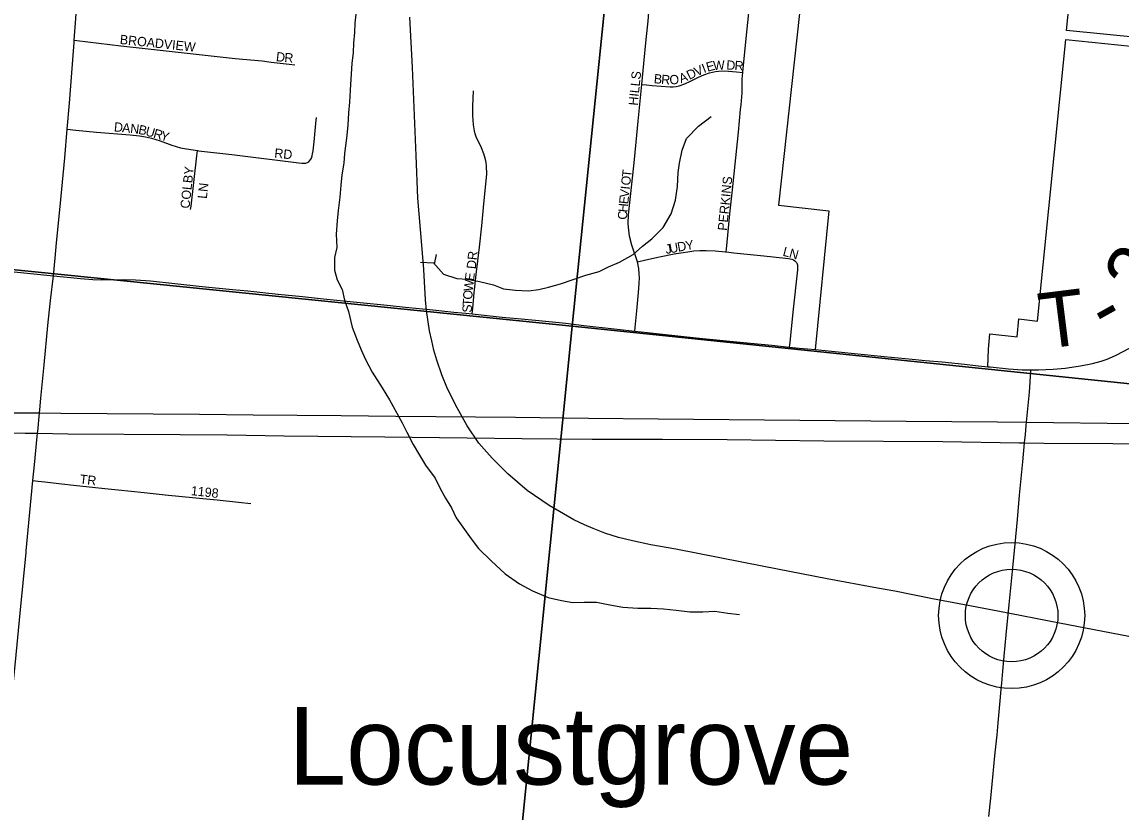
# Model space of a CAD drawing. Extents: x -209 to 4852, y 0 to 905.
# Drawn here: x 155.54 to 177.93, y 219.1 to 235.21 of the extents above; entities that cross this region are included whole.
import ezdxf

# ---------------------------------------------------------------- set-up
doc = ezdxf.new("R2010")
doc.units = 0
for name, color, linetype in [('GM_X_County_Road', 7, 'Continuous'), ('GM_X_County_ROW', 7, 'Continuous'), ('GM_X_County_Subdivision', 7, 'Continuous'), ('GM_X_Interstate_Location', 7, 'Continuous'), ('GM_X_Minor_River', 7, 'Continuous'), ('GM_X_Rail_Line_Text', 7, 'Continuous'), ('GM_X_Township_Road', 7, 'Continuous'), ('GM_X_Township_Subdivision_Text', 7, 'Continuous'), ('GM_X_Township_Text', 7, 'Continuous'), ('GM_X_Unincorporated_Location', 7, 'Continuous'), ('GM_X_US_Location', 7, 'Continuous'), ('GM_X_US_Route', 7, 'Continuous')]:
    doc.layers.add(name, color=color, linetype=linetype)

msp = doc.modelspace()

# ---------------------------------------------------------------- linework, layer by layer
at = {"layer": 'GM_X_County_Road'}
for points in [[(162.351, 235.497), (162.319, 235.186), (162.31, 234.996), (162.293, 234.777), (162.284, 234.587), (162.26, 234.367), (162.235, 234.049), (162.225, 233.822), (162.208, 233.579), (162.192, 233.359), (162.175, 233.109), (162.15, 232.844), (162.11, 232.533), (162.093, 232.336), (162.053, 232.094), (162.037, 231.882), (162.012, 231.639), (161.98, 231.367), (161.956, 231.154), (161.938, 230.882), (161.952, 230.616), (161.905, 230.412), (161.903, 230.154), (161.962, 229.956), (162.059, 229.758), (162.11, 229.538), (162.191, 229.31), (162.265, 228.991), (162.369, 228.725), (162.45, 228.527), (162.54, 228.329), (162.674, 228.071), (162.876, 227.751), (163.025, 227.507), (163.137, 227.309), (163.287, 227.035), (163.376, 226.845), (163.51, 226.593), (163.637, 226.38), (163.757, 226.174), (163.959, 225.908), (164.056, 225.702), (164.168, 225.504), (164.287, 225.306), (164.384, 225.101), (164.557, 224.864), (164.691, 224.674), (164.841, 224.476), (165.096, 224.223), (165.382, 223.956), (165.676, 223.757), (165.939, 223.611), (166.256, 223.479), (166.528, 223.417), (166.762, 223.377), (166.989, 223.383), (167.246, 223.381), (167.518, 223.326), (167.783, 223.279), (168.085, 223.261), (168.35, 223.259), (168.607, 223.242), (168.864, 223.218), (169.144, 223.185), (169.409, 223.183), (169.658, 223.197), (169.923, 223.157), (170.157, 223.132)], [(163.659, 230.315), (163.924, 230.298), (164.126, 230.069), (164.398, 229.984), (164.61, 229.967), (164.859, 229.92), (165.146, 229.849), (165.35, 229.772), (165.592, 229.74), (165.856, 229.731), (166.068, 229.759), (166.266, 229.803), (166.508, 229.87), (167.024, 230.048), (167.297, 230.122), (167.487, 230.219), (167.714, 230.316), (167.988, 230.473), (168.178, 230.639), (168.369, 230.789), (168.605, 231.022), (168.766, 231.302), (168.851, 231.581), (168.891, 231.854), (168.908, 232.142), (168.933, 232.332), (168.987, 232.597), (169.08, 232.838), (169.324, 233.087), (169.583, 233.282)], [(163.944, 230.276), (163.986, 230.472)]]:
    msp.add_lwpolyline(points, dxfattribs=at)
at = {"layer": 'GM_X_County_ROW'}
for points in [[(156.6, 234.838), (156.74, 236.715), (156.801, 237.583), (156.837, 238.048)], [(156.458, 233.027), (156.502, 233.554), (156.597, 234.794), (156.6, 234.838)], [(156.18, 230.033), (156.211, 230.398), (156.239, 230.708), (156.316, 231.45), (156.409, 232.44), (156.458, 233.027)], [(145.44, 231.305), (145.512, 231.298), (145.73, 231.277), (147.219, 231.135), (148.583, 231), (149.015, 230.951), (149.26, 230.913), (149.501, 230.86), (150.104, 230.704), (150.349, 230.649), (150.535, 230.618), (150.846, 230.58), (152.272, 230.436), (153.388, 230.324), (154.317, 230.229), (155.309, 230.125), (156.18, 230.033)], [(176.093, 228.116), (176.251, 228.117), (176.548, 228.13), (176.796, 228.155), (177.104, 228.203), (177.348, 228.251), (177.53, 228.298), (177.648, 228.339), (177.821, 228.412), (177.988, 228.496), (178.15, 228.59), (178.305, 228.696), (178.452, 228.813), (178.545, 228.897), (178.631, 228.988), (178.709, 229.087), (178.845, 229.296), (179.139, 229.771), (179.371, 230.138), (179.714, 230.654), (179.916, 230.94)], [(155.9, 227.3), (155.924, 227.544), (155.987, 228.224), (156.063, 229.026), (156.121, 229.531), (156.18, 230.033)], [(156.18, 230.033), (156.731, 229.979), (156.98, 229.96), (157.167, 229.955), (157.603, 229.96), (157.851, 229.956), (158.159, 229.933), (158.654, 229.88), (159.211, 229.821), (159.829, 229.759), (160.138, 229.727), (160.447, 229.695), (160.756, 229.662), (161.251, 229.613), (161.683, 229.567), (162.426, 229.492), (162.981, 229.438), (163.349, 229.397), (163.906, 229.341), (164.338, 229.298), (164.584, 229.272), (164.712, 229.259)], [(164.712, 229.259), (165.324, 229.195), (165.632, 229.165), (166.002, 229.129), (166.618, 229.067), (166.987, 229.023), (167.604, 228.953), (168.023, 228.906)], [(168.023, 228.906), (168.283, 228.877), (168.53, 228.852), (169.272, 228.774), (169.827, 228.716), (170.384, 228.662), (170.817, 228.619), (171.172, 228.583)], [(171.172, 228.583), (171.372, 228.562), (171.546, 228.546), (171.697, 228.533), (172.568, 228.446), (173.103, 228.391), (173.673, 228.333), (173.942, 228.309), (174.288, 228.282), (174.741, 228.235), (174.968, 228.21), (175.217, 228.182), (175.264, 228.177), (175.639, 228.142), (175.915, 228.12), (175.972, 228.117), (176.093, 228.116)], [(176, 226.982), (176.007, 227.053), (176.067, 227.664), (176.081, 227.865), (176.093, 228.116)], [(155.848, 226.761), (155.854, 226.826), (155.858, 226.864), (155.894, 227.239), (155.9, 227.3)], [(175.241, 219.011), (175.276, 219.383), (175.317, 219.815), (175.362, 220.246), (175.406, 220.676), (175.428, 220.923), (175.462, 221.294), (175.489, 221.603), (175.501, 221.727), (175.523, 221.974), (175.551, 222.283), (175.593, 222.716), (175.654, 223.335), (175.719, 224.016), (175.774, 224.573), (175.819, 225.068), (175.865, 225.562), (175.929, 226.241), (175.966, 226.628), (175.982, 226.798), (176, 226.982)], [(155.758, 225.863), (155.791, 226.184), (155.848, 226.761)], [(155.623, 224.429), (155.726, 225.504), (155.758, 225.863)], [(154.786, 215.827), (154.805, 216.05), (154.873, 216.73), (154.961, 217.657), (155.037, 218.461), (155.095, 219.016), (155.143, 219.511), (155.259, 220.747), (155.407, 222.167), (155.502, 223.157), (155.559, 223.775), (155.62, 224.392), (155.623, 224.429)]]:
    msp.add_lwpolyline(points, dxfattribs=at)
at = {"layer": 'GM_X_County_Subdivision'}
msp.add_line((175.703, 223.108), (175.703, 223.108), dxfattribs=at)
at = {"layer": 'GM_X_Minor_River'}
for points in [[(147.511, 251.706), (168.839, 249.556), (166.746, 229.007), (145.448, 231.165)], [(168.839, 249.556), (187.727, 247.423), (185.611, 227.061), (166.746, 229.007)], [(145.448, 231.165), (166.746, 229.007), (164.717, 208.745), (143.519, 211.007)], [(166.746, 229.007), (185.611, 227.061), (183.426, 206.912), (164.717, 208.745)]]:
    msp.add_lwpolyline(points, close=True, dxfattribs=at)
at = {"layer": 'GM_X_Rail_Line_Text'}
for points in [[(140.121, 227.878), (144.65, 227.641), (147.135, 227.513), (148.375, 227.447), (149.734, 227.377), (150.669, 227.335), (151.727, 227.292), (153.28, 227.26), (155.135, 227.245), (155.894, 227.239), (156.327, 227.235), (159.157, 227.214), (160.251, 227.203), (162.038, 227.19), (163.154, 227.176), (165.593, 227.151), (167.078, 227.13), (168.502, 227.12), (173.553, 227.075), (175.412, 227.061), (176.007, 227.053), (178.196, 227.026)], [(154.419, 226.848), (155.599, 226.83), (155.854, 226.826), (156.469, 226.816), (158.762, 226.798), (159.715, 226.79), (160.879, 226.773), (162.929, 226.752), (165.724, 226.72), (167.152, 226.706), (168.591, 226.706), (169.904, 226.698), (171.873, 226.674), (174.3, 226.654), (175.858, 226.63)], [(175.858, 226.63), (175.966, 226.628), (176.358, 226.622), (177.763, 226.618), (178.86, 226.602), (181.458, 226.582), (182.943, 226.57), (185.554, 226.538), (188.709, 226.502), (190.509, 226.472), (191.503, 226.468), (192.248, 226.478), (192.869, 226.5), (193.426, 226.531), (193.921, 226.573), (194.415, 226.626), (194.907, 226.692), (195.342, 226.761)]]:
    msp.add_lwpolyline(points, dxfattribs=at)
at = {"layer": 'GM_X_Township_Subdivision_Text'}
for radius in [1.488, 0.943]:
    msp.add_circle((175.703, 223.108), radius, dxfattribs=at)
at = {"layer": 'GM_X_Township_Text'}
for points in [[(170.224, 234.183), (170.229, 234.263), (170.317, 235.069), (170.42, 236.117), (170.535, 237.164), (170.602, 237.781), (170.606, 237.842), (170.61, 237.905), (170.607, 237.938), (170.604, 237.955), (170.599, 237.971)], [(168.164, 233.936), (168.206, 234.367), (168.255, 234.858), (168.294, 235.23), (168.313, 235.414), (168.365, 235.907), (168.391, 236.154), (168.418, 236.401), (168.457, 236.762)], [(156.6, 234.838), (156.653, 234.832), (157.554, 234.728), (158.045, 234.669), (158.535, 234.616), (159.147, 234.55), (159.88, 234.469), (160.431, 234.417), (160.612, 234.393), (160.978, 234.35), (161.1, 234.339)], [(168.164, 233.936), (168.26, 233.927), (168.381, 233.916), (168.748, 233.888), (168.809, 233.889), (168.87, 233.896), (168.929, 233.91), (169.045, 233.952), (169.156, 234.002), (169.321, 234.085), (169.433, 234.135), (169.548, 234.175), (169.667, 234.202), (169.728, 234.21), (169.85, 234.214), (170.095, 234.196), (170.224, 234.183)], [(169.885, 230.523), (169.891, 230.577), (169.906, 230.723), (169.963, 231.3), (170.013, 231.792), (170.134, 232.966), (170.181, 233.428), (170.19, 233.525), (170.215, 233.77), (170.212, 234.046), (170.224, 234.183)], [(164.712, 229.259), (164.722, 229.376), (164.75, 229.687), (164.792, 230.061), (164.857, 230.621), (164.904, 231.056), (164.941, 231.43), (164.983, 231.844), (165.007, 232.112), (165.002, 232.281), (164.995, 232.344), (164.984, 232.405), (164.949, 232.526), (164.903, 232.643), (164.794, 232.871), (164.771, 232.929), (164.756, 232.99), (164.735, 233.114), (164.722, 233.303), (164.723, 233.492), (164.736, 233.807)], [(168.082, 230.319), (167.964, 230.661), (167.919, 230.843), (167.9, 230.967), (167.892, 231.094), (167.898, 231.281), (167.929, 231.59), (168.008, 232.341), (168.052, 232.761), (168.092, 233.187), (168.164, 233.936)], [(161.384, 232.363), (161.405, 232.384), (161.423, 232.412), (161.435, 232.438), (161.448, 232.48), (161.457, 232.523), (161.468, 232.583), (161.492, 232.767), (161.525, 233.14), (161.536, 233.266)], [(156.458, 233.027), (156.632, 233.009), (157.057, 232.966), (157.742, 232.914), (157.929, 232.891), (158.052, 232.87), (158.175, 232.841), (158.355, 232.785), (158.59, 232.701), (158.768, 232.649), (158.888, 232.623), (159.114, 232.589)], [(158.974, 231.385), (158.983, 231.458), (159.101, 232.482), (159.114, 232.589)], [(159.114, 232.589), (159.134, 232.586), (159.816, 232.511), (161.176, 232.341), (161.238, 232.335), (161.297, 232.333), (161.324, 232.336), (161.354, 232.345), (161.384, 232.363)], [(168.082, 230.319), (168.22, 230.358), (168.492, 230.419), (168.86, 230.488), (168.866, 230.489)], [(168.866, 230.489), (169.103, 230.527), (169.225, 230.543), (169.349, 230.549), (169.48, 230.551), (169.659, 230.545), (169.872, 230.525), (169.885, 230.523)], [(169.885, 230.523), (170.04, 230.505), (170.653, 230.443), (171.097, 230.399), (171.159, 230.391), (171.223, 230.377), (171.256, 230.363), (171.286, 230.344), (171.307, 230.323), (171.318, 230.308), (171.328, 230.291), (171.338, 230.263), (171.342, 230.226), (171.338, 230.159), (171.241, 229.293), (171.181, 228.673), (171.172, 228.583)], [(168.023, 228.906), (168.03, 228.985), (168.064, 229.324), (168.099, 229.699), (168.115, 229.879), (168.118, 230.002), (168.115, 230.068), (168.103, 230.184), (168.082, 230.319)], [(155.758, 225.863), (155.864, 225.847), (156.003, 225.832), (156.289, 225.801), (156.649, 225.763), (156.972, 225.728), (157.224, 225.698), (157.5, 225.67), (158.024, 225.619), (158.458, 225.572), (159.08, 225.511), (159.515, 225.467), (159.95, 225.419), (160.199, 225.396)]]:
    msp.add_lwpolyline(points, dxfattribs=at)
at = {"layer": 'GM_X_US_Location'}
for points in [[(182.713, 234.455), (176.82, 235.041), (177.681, 243.465), (184.857, 242.643)], [(171.755, 238.803), (170.95, 231.479), (171.98, 231.361), (171.697, 228.533), (172.568, 228.446), (173.103, 228.391), (173.673, 228.333), (173.942, 228.309), (174.288, 228.282), (174.741, 228.235), (174.968, 228.21), (175.217, 228.182), (175.234, 228.543), (175.256, 228.854), (175.813, 228.795), (175.846, 229.161), (176.233, 229.111), (176.808, 234.854), (182.635, 234.259)]]:
    msp.add_lwpolyline(points, dxfattribs=at)
at = {"layer": 'GM_X_US_Route'}
msp.add_lwpolyline([(178.266, 222.649), (176.675, 222.951), (175.423, 223.198), (174.744, 223.326), (174.093, 223.45), (173.324, 223.604), (172.972, 223.668), (171.946, 223.856), (170.653, 224.106), (168.863, 224.462), (168.354, 224.549), (167.975, 224.63), (167.691, 224.698), (167.416, 224.79), (167.173, 224.883), (166.997, 224.956), (166.782, 225.059), (166.277, 225.35), (165.828, 225.657), (165.436, 225.997), (165.121, 226.32), (164.846, 226.622), (164.608, 226.979), (164.404, 227.345), (164.208, 227.734), (164.092, 228.015), (163.988, 228.319), (163.931, 228.518), (163.887, 228.707), (163.843, 228.915), (163.778, 229.33), (163.76, 229.546), (163.726, 230.165), (163.684, 230.659), (163.604, 231.617), (163.566, 232.487), (163.491, 234.281), (163.44, 235.31)], dxfattribs=at)

# ---------------------------------------------------------------- texts
at = {"layer": 'GM_X_Interstate_Location'}
for s, height, rotation, p in [('BROADVIEW', 0.1894, 354.0263, (157.524, 234.765)), ('D', 0.189, 353.55, (160.706, 234.415)), ('R', 0.189, 355.1075, (160.877, 234.396)), ('D', 0.189, 26.0284, (169.135, 234.028)), ('V', 0.189, 23.9059, (169.284, 234.101)), ('I', 0.189, 21.4768, (169.434, 234.168)), ('E', 0.189, 15.0036, (169.506, 234.196)), ('W', 0.189, 3.5333, (169.625, 234.229)), ('D', 0.189, 357.3548, (169.886, 234.241)), ('R', 0.189, 355.8192, (170.051, 234.234)), ('HILLS', 0.1894, 84.1768, (168.083, 233.5)), ('B', 0.189, 354.6978, (168.405, 233.965)), ('R', 0.189, 354.7145, (168.555, 233.951)), ('O', 0.189, 3.654, (168.736, 233.937)), ('A', 0.189, 21.223, (168.964, 233.961)), ('D', 0.189, 354.5395, (157.405, 232.982)), ('A', 0.189, 354.5395, (157.571, 232.966)), ('N', 0.189, 354.011, (157.736, 232.95)), ('B', 0.189, 347.678, (157.897, 232.934)), ('U', 0.189, 344.0441, (158.04, 232.902)), ('R', 0.189, 343.8544, (158.2, 232.857)), ('Y', 0.189, 343.8673, (158.344, 232.815)), ('RD', 0.1894, 353.9889, (160.672, 232.448)), ('COLBY', 0.1894, 83.931, (158.95, 231.4)), ('O', 0.189, 83.7588, (167.93, 231.871)), ('T', 0.189, 83.7901, (167.949, 232.037)), ('PERKINS', 0.1894, 84.1939, (169.9, 230.949)), ('LN', 0.1894, 83.9946, (159.303, 231.6)), ('V', 0.189, 83.7588, (167.903, 231.622)), ('I', 0.189, 83.7852, (167.921, 231.788)), ('E', 0.189, 83.7865, (167.889, 231.49)), ('C', 0.189, 87.5463, (167.866, 231.177)), ('H', 0.189, 84.2861, (167.872, 231.324)), ('J', 0.189, 10.2169, (168.662, 230.481)), ('U', 0.189, 10.228, (168.744, 230.496)), ('D', 0.189, 10.2276, (168.908, 230.526)), ('Y', 0.189, 9.1964, (169.071, 230.555)), ('DR', 0.1894, 83.9946, (164.783, 230.167)), ('L', 0.189, 345.5993, (171.027, 230.448)), ('N', 0.189, 344.0816, (171.155, 230.415)), ('E', 0.189, 82.8784, (164.746, 229.925)), ('W', 0.189, 83.2597, (164.721, 229.71)), ('T', 0.189, 87.5401, (164.705, 229.414)), ('O', 0.189, 86.3909, (164.711, 229.546)), ('S', 0.189, 87.5401, (164.699, 229.281)), ('TR', 0.1894, 353.6578, (156.706, 225.798)), ('1198', 0.1894, 353.8839, (158.972, 225.565))]:
    msp.add_text(s, height=height, rotation=rotation, dxfattribs=at).set_placement(p)
at = {"layer": 'GM_X_Township_Road'}
for s, rotation, p in [('2', 60.2386, (178.501, 229.485)), ('T', 7.1094, (176.333, 228.54)), ('-', 29.2152, (177.626, 228.793))]:
    msp.add_text(s, height=1.136, rotation=rotation, dxfattribs=at).set_placement(p)
at = {"layer": 'GM_X_Unincorporated_Location'}
msp.add_text('Locustgrove', height=1.57955, rotation=0, dxfattribs=at).set_placement((160.968, 219.662))

doc.saveas('drawing.dxf')
